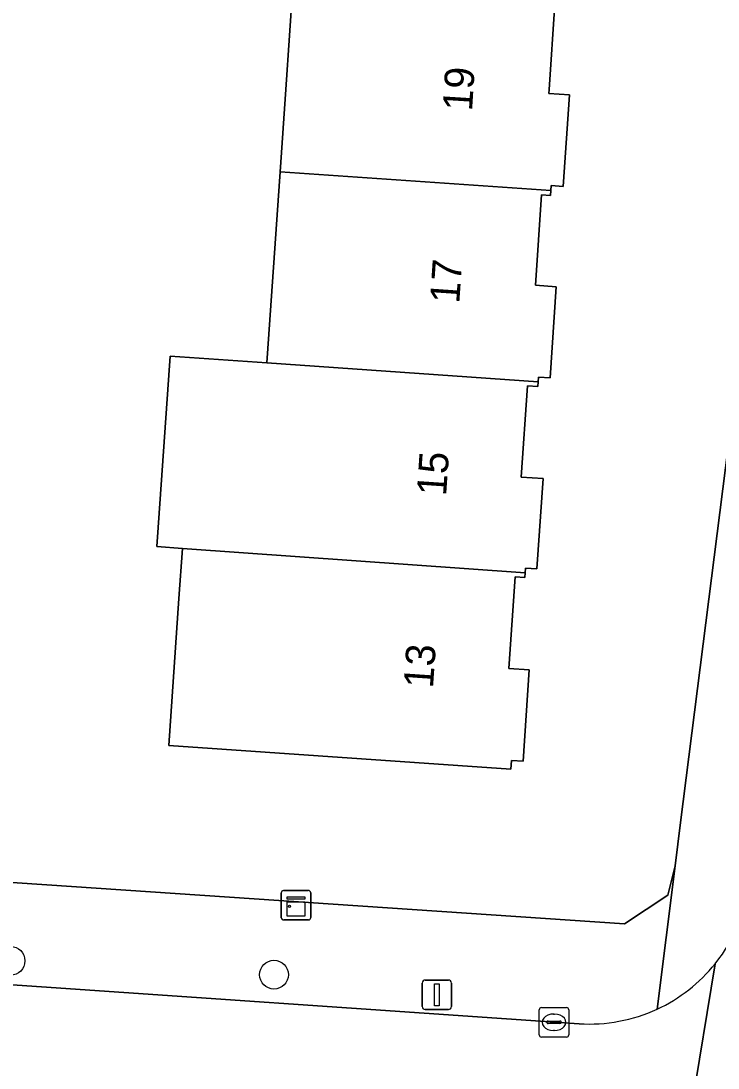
# Model space of a CAD drawing. Extents: x 161848 to 162726, y 385382 to 386521.
# Drawn here: x 162217.68 to 162241.34, y 386216.78 to 386252.32 of the extents above; entities that cross this region are included whole.
import ezdxf

# ---------------------------------------------------------------- set-up
doc = ezdxf.new("R2010")
doc.units = 0
for name, color, linetype in [('IMGEO_Boom', 7, 'Continuous'), ('IMGEO_Erf', 7, 'Continuous'), ('IMGEO_Kast', 7, 'Continuous'), ('IMGEO_Kolk', 7, 'Continuous'), ('IMGEO_Lichtmast', 7, 'Continuous'), ('IMGEO_Pand', 7, 'Continuous'), ('IMGEO_Pand_nummerreeks', 7, 'Continuous'), ('IMGEO_Rijbaan_lokaal_open', 7, 'Continuous'), ('IMGEO_Voetpad_open', 7, 'Continuous')]:
    doc.layers.add(name, color=color, linetype=linetype)

msp = doc.modelspace()

# ---------------------------------------------------------------- linework, layer by layer
at = {"layer": 'IMGEO_Boom'}
for centre in [(162217.324, 386220.421), (162226.265, 386219.951)]:
    msp.add_circle(centre, 0.489, dxfattribs=at)
at = {"layer": 'IMGEO_Erf'}
for points in [[(162240.062, 386225.12), (162243.227, 386250), (162245.751, 386269.176)], [(162235.805, 386252.892), (162235.607, 386250), (162235.597, 386249.858), (162236.297, 386249.81), (162236.084, 386246.706), (162235.677, 386246.734), (162235.666, 386246.565), (162235.654, 386246.395), (162235.351, 386246.416), (162235.141, 386243.35), (162235.85, 386243.301), (162235.638, 386240.208), (162235.242, 386240.235), (162235.231, 386240.075), (162235.22, 386239.914), (162234.873, 386239.937), (162234.66, 386236.842), (162235.404, 386236.791), (162235.193, 386233.724), (162234.802, 386233.751), (162234.791, 386233.59), (162234.78, 386233.43), (162234.449, 386233.453), (162234.235, 386230.341), (162234.934, 386230.293), (162234.722, 386227.195), (162234.33, 386227.222), (162234.31, 386226.929), (162222.699, 386227.725), (162223.041, 386232.714), (162223.158, 386234.42), (162222.294, 386234.479), (162222.737, 386240.943), (162226.029, 386240.715), (162226.473, 386247.203), (162226.665, 386250), (162226.917, 386253.67)], [(162212.173, 386223.426), (162238.17, 386221.674), (162239.639, 386222.648), (162239.883, 386223.649), (162240.062, 386225.12)]]:
    msp.add_lwpolyline(points, dxfattribs=at)
at = {"layer": 'IMGEO_Kast'}
for p, q in [((162226.514, 386221.884), (162226.514, 386222.725)), ((162226.514, 386222.725), (162226.514, 386221.884)), ((162226.589, 386222.809), (162227.43, 386222.809)), ((162227.43, 386222.809), (162226.589, 386222.809)), ((162227.514, 386222.734), (162227.514, 386221.893)), ((162227.514, 386221.893), (162227.514, 386222.734)), ((162227.439, 386221.809), (162226.598, 386221.809)), ((162226.598, 386221.809), (162227.439, 386221.809))]:
    msp.add_line(p, q, dxfattribs=at)
for points in [[(162226.709, 386222.599), (162227.309, 386222.599), (162227.309, 386222.514), (162226.709, 386222.514), (162226.709, 386222.599)], [(162226.709, 386222.424), (162227.309, 386222.424), (162227.309, 386221.935), (162226.709, 386221.935), (162226.709, 386222.424)]]:
    msp.add_lwpolyline(points, dxfattribs=at)
msp.add_circle((162226.793, 386222.273), 0.0377, dxfattribs=at)
for centre, start, end in [((162226.592, 386222.731), 92.4484, 184.2845), ((162226.592, 386222.731), 92.4484, 184.2845), ((162227.436, 386222.731), 2.4484, 94.2845), ((162227.436, 386222.731), 2.4484, 94.2845), ((162226.592, 386221.887), 182.4484, 274.2845), ((162226.592, 386221.887), 182.4484, 274.2845), ((162227.436, 386221.887), 272.4484, 4.2845), ((162227.436, 386221.887), 272.4484, 4.2845)]:
    msp.add_arc(centre, 0.0779, start, end, dxfattribs=at)
at = {"layer": 'IMGEO_Kolk'}
for p, q in [((162235.272, 386217.91), (162235.272, 386218.762)), ((162235.347, 386218.836), (162236.199, 386218.836)), ((162236.273, 386218.762), (162236.273, 386217.91)), ((162235.531, 386218.33), (162235.531, 386218.342)), ((162235.574, 386218.379), (162235.972, 386218.379)), ((162235.76, 386218.616), (162235.785, 386218.616)), ((162236.015, 386218.342), (162236.015, 386218.33)), ((162235.969, 386218.293), (162235.571, 386218.293)), ((162235.783, 386218.056), (162235.758, 386218.056)), ((162236.199, 386217.836), (162235.347, 386217.836))]:
    msp.add_line(p, q, dxfattribs=at)
for points in [[(162235.272, 386217.91), (162235.272, 386218.762)], [(162235.347, 386218.836), (162236.199, 386218.836)], [(162236.273, 386218.762), (162236.273, 386217.91)], [(162236.199, 386217.836), (162235.347, 386217.836)]]:
    msp.add_lwpolyline(points, dxfattribs=at)
for centre, radius, start, end in [((162235.349, 386218.76), 0.0765, 91.552, 178.448), ((162235.349, 386218.76), 0.0765, 91.552, 178.448), ((162236.197, 386218.76), 0.0765, 1.552, 88.448), ((162236.197, 386218.76), 0.0765, 1.552, 88.448), ((162235.571, 386218.339), 0.0403, 85.8775, 175.7526), ((162235.976, 386218.341), 0.0386, 1.7309, 96.639), ((162235.568, 386218.329), 0.0366, 178.938, 274.7102), ((162235.972, 386218.336), 0.043, 264.8664, 352.4533), ((162235.349, 386217.912), 0.0765, 181.552, 268.448), ((162235.349, 386217.912), 0.0765, 181.552, 268.448), ((162236.197, 386217.912), 0.0765, 271.552, 358.448), ((162236.197, 386217.912), 0.0765, 271.552, 358.448)]:
    msp.add_arc(centre, radius, start, end, dxfattribs=at)
for centre, major_axis, ratio, start_param, end_param in [((162235.759, 386218.336), (-0.387, 0.002), 0.722429, 4.712389, 7.853982), ((162235.784, 386218.336), (-0.39, 0.002), 0.717154, 1.570796, 4.712389)]:
    msp.add_ellipse(centre, major_axis=major_axis, ratio=ratio, start_param=start_param, end_param=end_param, dxfattribs=at)
at = {"layer": 'IMGEO_Lichtmast'}
for p, q in [((162231.399, 386219.768), (162232.189, 386219.768)), ((162232.189, 386219.768), (162231.399, 386219.768)), ((162231.299, 386218.868), (162231.299, 386219.668)), ((162231.299, 386219.668), (162231.299, 386218.868)), ((162232.289, 386219.668), (162232.289, 386218.868)), ((162232.289, 386218.868), (162232.289, 386219.668)), ((162232.189, 386218.768), (162231.399, 386218.768)), ((162231.399, 386218.768), (162232.189, 386218.768))]:
    msp.add_line(p, q, dxfattribs=at)
msp.add_lwpolyline([(162231.719, 386219.643), (162231.869, 386219.643), (162231.869, 386218.893), (162231.719, 386218.893), (162231.719, 386219.643)], dxfattribs=at)
for centre, start, end in [((162231.399, 386219.668), 90, 180), ((162231.399, 386219.668), 90, 180), ((162232.189, 386219.668), 0, 90), ((162232.189, 386219.668), 360, 90), ((162231.399, 386218.868), 180, 270), ((162231.399, 386218.868), 180, 270), ((162232.189, 386218.868), 270, 0), ((162232.189, 386218.868), 270, 0)]:
    msp.add_arc(centre, 0.1, start, end, dxfattribs=at)
at = {"layer": 'IMGEO_Pand'}
for points in [[(162226.917, 386253.67), (162226.665, 386250), (162226.473, 386247.203), (162235.666, 386246.565), (162235.677, 386246.734), (162236.084, 386246.706), (162236.297, 386249.81), (162235.597, 386249.858), (162235.607, 386250), (162235.805, 386252.892), (162236.055, 386252.875), (162236.066, 386253.035)], [(162235.231, 386240.075), (162235.242, 386240.235), (162235.638, 386240.208), (162235.85, 386243.301), (162235.141, 386243.35), (162235.351, 386246.416), (162235.654, 386246.395), (162235.666, 386246.565), (162226.473, 386247.203), (162226.029, 386240.715)], [(162223.158, 386234.42), (162234.791, 386233.59), (162234.802, 386233.751), (162235.193, 386233.724), (162235.404, 386236.791), (162234.66, 386236.842), (162234.873, 386239.937), (162235.22, 386239.914), (162235.231, 386240.075), (162226.029, 386240.715), (162222.737, 386240.943), (162222.294, 386234.479)], [(162223.041, 386232.714), (162222.699, 386227.725), (162234.31, 386226.929), (162234.33, 386227.222), (162234.722, 386227.195), (162234.934, 386230.293), (162234.235, 386230.341), (162234.449, 386233.453), (162234.78, 386233.43), (162234.791, 386233.59), (162223.158, 386234.42)]]:
    msp.add_lwpolyline(points, close=True, dxfattribs=at)
at = {"layer": 'IMGEO_Rijbaan_lokaal_open'}
for points in [[(162236.622, 386218.288), (162215.893, 386219.705), (162210.81, 386220.084), (162191.691, 386221.323)], [(162241.242, 386220.325), (162239.635, 386210.544)], [(162239.635, 386210.544), (162241.242, 386220.325)]]:
    msp.add_lwpolyline(points, dxfattribs=at)
for centre, radius, start, end in [((162236.98, 386223.746), 5.466, 321.246, 355.304), ((162236.977, 386223.742), 5.465, 294.7936, 321.2973), ((162236.976, 386223.74), 5.463, 266.2846, 294.8161)]:
    msp.add_arc(centre, radius, start, end, dxfattribs=at)
at = {"layer": 'IMGEO_Voetpad_open'}
for points in [[(162245.751, 386269.176), (162243.227, 386250), (162240.062, 386225.12), (162239.883, 386223.649), (162239.269, 386218.781)], [(162239.269, 386218.781), (162239.883, 386223.649), (162239.639, 386222.648), (162238.17, 386221.674), (162212.173, 386223.426), (162211.018, 386223.504), (162126.45, 386229.203)], [(162124.924, 386225.884), (162191.691, 386221.323), (162210.81, 386220.084), (162210.883, 386221.174), (162215.957, 386220.785), (162215.893, 386219.705), (162236.622, 386218.288)]]:
    msp.add_lwpolyline(points, dxfattribs=at)
for centre, radius, start, end in [((162236.98, 386223.746), 5.466, 321.246, 355.304), ((162236.977, 386223.742), 5.465, 294.7936, 321.2973), ((162236.976, 386223.74), 5.463, 266.2846, 294.8161)]:
    msp.add_arc(centre, radius, start, end, dxfattribs=at)

# ---------------------------------------------------------------- texts
at = {"layer": 'IMGEO_Pand_nummerreeks'}
for s, rotation, p in [('19', 86.4623, (162232.989, 386249.245)), ('17', 86.0905, (162232.555, 386242.715)), ('15', 86.0905, (162232.108, 386236.184)), ('13', 86.0905, (162231.662, 386229.654))]:
    msp.add_text(s, height=1, rotation=rotation, dxfattribs=at).set_placement(p)

doc.saveas('drawing.dxf')
